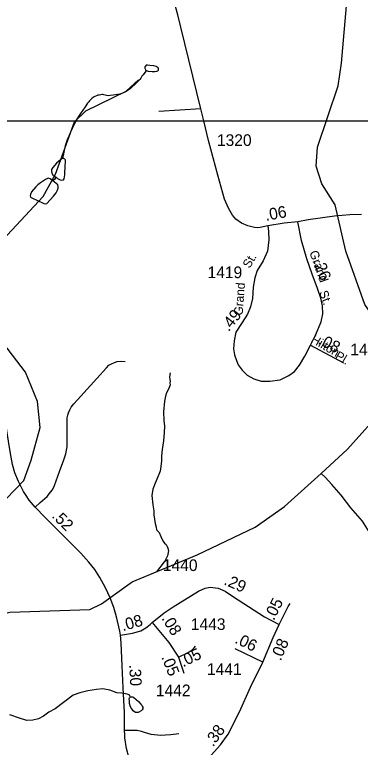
# Model space of a CAD drawing. Extents: x 2206922 to 2357709, y 510027 to 673830.
# Drawn here: x 2293708 to 2297418, y 621475 to 629329 of the extents above; entities that cross this region are included whole.
import ezdxf

# ---------------------------------------------------------------- set-up
doc = ezdxf.new("R2010")
doc.units = 0
for name, color, linetype in [('Exist Hydrographic Creek Single Shore', 7, 'Continuous'), ('Exist Hydrographic Misc Water Feature', 7, 'Continuous'), ('Exist Road Non-System Type 51', 7, 'Continuous'), ('Exist Road Secondary Mileage Hundredths English Label', 7, 'Continuous'), ('Exist Road Secondary Type 51 Attributed', 7, 'Continuous'), ('Exist Road Secondary Type 51 Label', 7, 'Continuous'), ('Exist Road Secondary Type 51 Number Label', 7, 'Continuous'), ('Map Preparation Inset Cut Line', 7, 'Continuous')]:
    doc.layers.add(name, color=color, linetype=linetype)

msp = doc.modelspace()

# ---------------------------------------------------------------- linework, layer by layer
at = {"layer": 'Exist Hydrographic Creek Single Shore'}
for points in [[(2297667.9, 625971.5), (2297626.8, 625988.6), (2297465.9, 626221.5), (2297260.8, 626793), (2297147.8, 627290.5), (2297003.9, 627516.4), (2296943.8, 627704.6), (2296958.8, 627907.6), (2297177.8, 628565.6), (2297216.9, 628807.5), (2297276.8, 629508.1), (2297349.8, 629765.7), (2297618.8, 630403)], [(2293616.3, 624140.1), (2293806.3, 624334.7), (2293883.8, 624552.9), (2293980.8, 624905.1), (2293952.7, 625181.1), (2293824.8, 625495.3), (2293242.8, 626254.8), (2293224.8, 626412.6), (2293338.8, 626656.2), (2294015.9, 627380.4), (2294146.9, 627620.4), (2294348.9, 628180.4), (2294472.7, 628299.2), (2294903.8, 628510.2), (2295036.8, 628628.8)], [(2296996.3, 624412), (2297280.9, 624670.8), (2297684.9, 625121.7), (2297716.9, 625271.9), (2297705.8, 625482)], [(2292234.8, 621841.4), (2292309.8, 621866.1), (2292729.8, 622395.5), (2292836.8, 622488.4), (2293101.8, 622630.6), (2293416.9, 622866.9), (2293656.7, 622922.3), (2294514.8, 622952.7), (2294639.8, 623012.6), (2294969.8, 623248.5), (2295667, 623539.3), (2296288.9, 623835), (2296603.8, 624054.8), (2296996.3, 624412)]]:
    msp.add_lwpolyline(points, dxfattribs=at)
at = {"layer": 'Exist Hydrographic Misc Water Feature'}
for points in [[(2295123.8, 628730.3), (2295131.6, 628728.3), (2295139.8, 628724.2), (2295184.1, 628718.8), (2295213.8, 628719.2), (2295234.1, 628723), (2295243.9, 628727.2), (2295251.3, 628735.4), (2295251.7, 628747.5), (2295249.5, 628757.6), (2295237.6, 628767.1), (2295225.3, 628773), (2295201.3, 628779), (2295157.6, 628784.4), (2295133.6, 628786), (2295119.1, 628786.2), (2295111.5, 628778), (2295105.3, 628770), (2295105.7, 628756.1), (2295107.8, 628748.1), (2295113.9, 628734.2), (2295123.8, 628730.3)], [(2295123.8, 628730.3), (2295119.7, 628726), (2295103.9, 628710.1), (2295086.2, 628685.6), (2295074.1, 628669.6), (2295060.8, 628649.8), (2295050.8, 628635.5), (2295032.9, 628615.4), (2295015.1, 628597.4), (2294995.6, 628577.2), (2294969.8, 628554.8), (2294947.6, 628534.6), (2294930, 628522.6), (2294906, 628506.4), (2294884.1, 628494.3), (2294860.1, 628484.1), (2294838.3, 628477.7), (2294812.5, 628473.4), (2294766.4, 628467), (2294734.6, 628462.8), (2294718.6, 628460.4), (2294692.3, 628464.3), (2294666.5, 628469.8), (2294654.6, 628472), (2294648.7, 628471.7), (2294634.7, 628469.8), (2294616.5, 628467.7), (2294602.5, 628465.3), (2294586.5, 628459.2), (2294569.1, 628453.3), (2294555, 628444.9), (2294535.3, 628428.8), (2294513.1, 628406.6), (2294505.3, 628394.8), (2294491.6, 628378.6), (2294463.9, 628340.2), (2294438.3, 628305.9), (2294414.3, 628269.7), (2294393, 628237.7), (2294365.3, 628191.6), (2294345.6, 628153.2), (2294323.9, 628109), (2294306.6, 628069), (2294289, 628026.7), (2294277.1, 627996.8), (2294265.4, 627964.5), (2294252.1, 627922.3), (2294238.2, 627872.5), (2294227.1, 627818.2), (2294223, 627794.1), (2294223, 627786.4)], [(2294223, 627786.4), (2294211.3, 627780), (2294205.5, 627778.1), (2294199.4, 627774.1), (2294157.6, 627735.8), (2294116.4, 627689.3), (2294104, 627669.2), (2294102.4, 627649.2), (2294106.3, 627629.2), (2294122.7, 627605.6), (2294153.1, 627585.6)], [(2294153.1, 627585.6), (2294166.8, 627573.8), (2294195.3, 627558.2), (2294209, 627554.5), (2294231.4, 627558.4), (2294241, 627570.7), (2294245.1, 627612.7), (2294251.9, 627716.8), (2294255.6, 627742.6), (2294255.4, 627748.7), (2294255.6, 627752.7), (2294255.2, 627760.4), (2294253.5, 627770.4), (2294251.1, 627776.5), (2294247.2, 627780.3), (2294241, 627784.5), (2294234.9, 627786.2), (2294227.3, 627786.1), (2294223, 627786.4)], [(2294153.1, 627585.6), (2294146.9, 627579.6), (2294135.4, 627561.5), (2294117.2, 627549.2)], [(2294117.2, 627549.2), (2294089.1, 627569.3), (2294067.5, 627575), (2294039.3, 627562.6), (2293985.9, 627526.1), (2293955.8, 627503.8), (2293934.3, 627483.9), (2293890.8, 627429.2), (2293877.1, 627401.3), (2293875, 627385.4), (2293879.3, 627371.4), (2293969.5, 627330.2)], [(2293969.5, 627330.2), (2293991.7, 627320.4), (2294021.6, 627304.5), (2294035.8, 627302.8), (2294052, 627304.8), (2294125.4, 627383.4), (2294154.3, 627420), (2294166.2, 627440.1), (2294173.8, 627470.1), (2294173.8, 627488), (2294170.1, 627506), (2294117.2, 627549.2)], [(2295376.2, 625488.4), (2295374.3, 625470.4), (2295370.9, 625438.5), (2295376.8, 625400.3), (2295375, 625382.4), (2295375.6, 625362.4), (2295363.9, 625320.3), (2295337.8, 625274.4), (2295328.4, 625240.1), (2295316.9, 625185.9), (2295303.8, 625069.9), (2295309.1, 624978.2), (2295315.3, 624918.1), (2295314.1, 624850.1), (2295304.6, 624760.3), (2295289.7, 624668.1), (2295284.5, 624597.9), (2295284.7, 624546.3), (2295277.8, 624486.1), (2295270.4, 624434.1), (2295236.8, 624357.7), (2295215.4, 624305.7), (2295189.8, 624241.4), (2295178.5, 624175.4), (2295189.4, 624075.6), (2295200.1, 624011.6), (2295202.5, 623967.8), (2295215.4, 623873.8), (2295225.7, 623833.7), (2295231.6, 623806.1), (2295260.3, 623776.2), (2295278.4, 623734.6), (2295297.2, 623688.7), (2295315.1, 623662.9), (2295333.5, 623649.2), (2295343.8, 623629), (2295353.6, 623609.3), (2295359.8, 623585.2), (2295356.3, 623563.4), (2295348.5, 623527.3), (2295334.6, 623497.4), (2295320.8, 623471), (2295313.2, 623462.9), (2295228.8, 623356.6)], [(2297975.2, 623311.5), (2297742.9, 623387.9), (2297612.5, 623502.5), (2297564.8, 623699.9), (2297440.7, 623898.9), (2297316.8, 624043.4), (2297211.6, 624176.9), (2297112.8, 624292.7), (2297041.2, 624371), (2296996.3, 624412)], [(2294948.9, 622012.3), (2294942.9, 622032.3), (2294916.7, 622046), (2294856.6, 622055.4), (2294802.9, 622059.1), (2294730.5, 622086.2), (2294654.4, 622101.7), (2294588.2, 622095.1), (2294494.9, 622079.9), (2294409, 622059.2), (2294335.1, 622032.6), (2294144.6, 621888.9), (2294074.9, 621850.4), (2294019.4, 621809.7), (2293965.6, 621781.2), (2293901.7, 621764.5), (2293839.7, 621762.1), (2293759.8, 621787.5), (2293655.4, 621824.3)], [(2294948.9, 622012.3), (2294952.6, 622016.6), (2294964.9, 622016.4), (2294974.7, 622014.5), (2294987, 622008.6), (2295035.4, 621965.3), (2295063.5, 621937.5), (2295071.7, 621927.7), (2295077.6, 621917.5), (2295081.9, 621905.5), (2295081.9, 621887.6), (2295076.2, 621877.6), (2295066.4, 621867.7), (2295042.4, 621851.5), (2295032.3, 621847.3), (2295020.4, 621847), (2295006.3, 621849.2), (2294980.4, 621866.9), (2294964.2, 621886.8), (2294953.6, 621902.5), (2294947.8, 621918.4), (2294941.9, 621944.4), (2294939.2, 621972.4), (2294937.4, 621996.2), (2294939, 622006.1), (2294948.9, 622012.3)]]:
    msp.add_lwpolyline(points, dxfattribs=at)
at = {"layer": 'Exist Road Non-System Type 51'}
msp.add_line((2295707.6, 628318.2), (2295254.7, 628291.7), dxfattribs=at)
for points in [[(2293927.1, 624049.1), (2293983.2, 624098.7), (2294056.3, 624165.3), (2294092.8, 624208.4), (2294113.7, 624235.8), (2294135.8, 624281.5), (2294190.6, 624430.3), (2294237.6, 624556.9), (2294255.9, 624619.7), (2294265, 624661.5), (2294271.5, 624696.7), (2294271.5, 624731.9), (2294270.2, 624872.9), (2294270.2, 624981.3), (2294271.5, 625007.4), (2294279.3, 625036.1), (2294287.2, 625062.2), (2294301.5, 625093.5), (2294315.9, 625120.9), (2294343.3, 625156.2), (2294417.6, 625238.4), (2294589.8, 625430.3), (2294694.2, 625543.9), (2294720.3, 625570.6), (2294749, 625587.6), (2294779, 625600.7), (2294809, 625609.8), (2294839, 625615), (2294893.8, 625612.4)], [(2295470.5, 621620.2), (2295383.4, 621609.3), (2295328.5, 621605.7), (2295273.2, 621602.5), (2295172.6, 621610.7), (2295103.2, 621632.4), (2295070.5, 621643.3), (2295021.6, 621654.2), (2294988.9, 621654.2), (2294926.3, 621655.6), (2294888.3, 621654.2)]]:
    msp.add_lwpolyline(points, dxfattribs=at)
at = {"layer": 'Exist Road Secondary Type 51 Attributed'}
for p, q in [((2296882.9, 625784.4), (2297235.9, 625596.6)), ((2296369.6, 622389.2), (2296075.9, 622531.4))]:
    msp.add_line(p, q, dxfattribs=at)
for points in [[(2296423.8, 627066.6), (2296343.6, 627048.3), (2296317.7, 627044.2), (2296281, 627046.2), (2296209.1, 627065.8), (2296140.9, 627093), (2296080.4, 627136.4), (2296044.1, 627178.2), (2296003.4, 627253.8), (2295958.6, 627350.4), (2295887.2, 627607.7), (2295788.7, 627981.3), (2295738, 628192.2), (2295707.6, 628318.2), (2295491.4, 629193.9), (2295458.1, 629325.5), (2295433.3, 629415.2)], [(2297430, 627187.7), (2297303.3, 627183), (2297140, 627168.7), (2296859.3, 627128), (2296748.3, 627109.5)], [(2296423.8, 627066.6), (2296432, 627005.4), (2296436.1, 626913.5), (2296419.8, 626793), (2296374.9, 626691), (2296311.6, 626584.8), (2296287.1, 626509.3), (2296268.8, 626407.2), (2296260.6, 626286.7), (2296240.2, 626196.9), (2296207.5, 626117.2), (2296150.4, 626029.4), (2296083.1, 625925.3), (2296062.7, 625831.4), (2296056.6, 625745.6), (2296066.8, 625682.4), (2296087.2, 625621.1), (2296107.6, 625574.1), (2296148.4, 625517), (2296201.4, 625465.9), (2296274.9, 625425.1), (2296354.5, 625400.6), (2296446.3, 625398.6), (2296556.5, 625414.9), (2296650.3, 625459.8), (2296709.5, 625504.7), (2296764.6, 625570.1), (2296821.7, 625668.1), (2296882.9, 625784.4)], [(2296748.3, 627109.5), (2296599.3, 627094.2), (2296423.8, 627066.6)], [(2296882.9, 625784.4), (2296936, 625894.7), (2296997.2, 626035.6), (2297013.5, 626121.3), (2297011.5, 626206.1), (2296993.1, 626289.8), (2296956.4, 626391.9), (2296901.3, 626546), (2296844.2, 626711.4), (2296785, 626909.4), (2296748.3, 627109.5)], [(2294844.9, 622676.9), (2294835.2, 622720), (2294801.2, 622872.4), (2294771.3, 622974.5), (2294731.8, 623076.6), (2294681.5, 623184.1), (2294623, 623295.8), (2294568.6, 623380.1), (2294506, 623460.5), (2294419, 623557.1), (2294273.4, 623701.4), (2294035.4, 623938.3), (2293927.1, 624049.1), (2293865.5, 624124.2), (2293831.9, 624173.1), (2293801.9, 624218.8), (2293748.4, 624325.2), (2293711.3, 624417.8), (2293684.5, 624505.5), (2293665.3, 624623.2), (2293641.4, 624757.3), (2293615.3, 624940), (2293590.4, 625051.5)], [(2295184.2, 622813.2), (2295312.7, 622915.3), (2295409.2, 622979.3), (2295679.9, 623147.4), (2295753.4, 623181.4), (2295805.6, 623191.7), (2295892.1, 623182.8), (2295965.6, 623150.1), (2296058.1, 623088.2), (2296217.3, 622984.7), (2296390, 622874.5), (2296547.8, 622791.4)], [(2296547.8, 622791.4), (2296644.4, 622984.1), (2296666.1, 623016.7)], [(2294844.9, 622676.9), (2294972.6, 622697.5), (2295063.7, 622723.4), (2295115.4, 622754.7), (2295161.7, 622792.8), (2295184.2, 622813.2)], [(2295184.2, 622813.2), (2295362.3, 622598.6), (2295465, 622443.1)], [(2296369.6, 622389.2), (2296481.1, 622650.6), (2296547.8, 622791.4)], [(2295048.8, 621098.9), (2295019.3, 621151.8), (2294964.4, 621267), (2294931.8, 621369.1), (2294908.7, 621463), (2294889.4, 621578.3), (2294891, 621609.3), (2294888.3, 621654.2), (2294885.5, 621848.9), (2294872.3, 622113.9), (2294860.2, 622347.6), (2294849.8, 622593.4), (2294844.9, 622676.9)], [(2295465, 622443.1), (2295561.2, 622489.3), (2295610, 622517.8), (2295635.2, 622539.6), (2295647, 622557.9)], [(2295465, 622443.1), (2295481.7, 622399.4), (2295524.7, 622270.8)], [(2295048.8, 621098.9), (2295169, 621163.3), (2295320.2, 621257.8), (2295402.2, 621295.6), (2295496.3, 621320.1), (2295559.8, 621320.8), (2295723.6, 621339.7), (2295774.1, 621358.6), (2295818.2, 621390.1), (2295918, 621501.1), (2296001, 621616.8), (2296120.7, 621856.3), (2296240.5, 622120.8), (2296369.6, 622389.2)]]:
    msp.add_lwpolyline(points, dxfattribs=at)
at = {"layer": 'Map Preparation Inset Cut Line'}
for p, q in [((2291353.2, 628192.2), (2295738, 628192.2)), ((2295738, 628192.2), (2300540, 628192.2))]:
    msp.add_line(p, q, dxfattribs=at)

# ---------------------------------------------------------------- texts
at = {"layer": 'Exist Road Secondary Mileage Hundredths English Label'}
for s, rotation, p in [('.06', 10.43048, (2296405.6, 627117.9)), ('.26', 291.2499, (2296908.4, 626684.3)), ('.49', 51.29708, (2296005.1, 625924.7)), ('.08', 331.98119, (2296954.8, 625805.5)), ('.52', 315.13388, (2294099.3, 623947)), ('.29', 336.02422, (2295944.9, 623223.9)), ('.05', 63.36843, (2296489.5, 622827.5)), ('.08', 15.84217, (2294869.5, 622719.4)), ('.08', 301.73872, (2295280.2, 622856.9)), ('.06', 334.17834, (2296061.8, 622597.7)), ('.08', 66.88654, (2296562.3, 622394)), ('.05', 25.72373, (2295515.4, 622332)), ('.05', 291.67685, (2295280.3, 622442.1)), ('.30', 272.8574, (2294937.1, 622360.2)), ('.38', 54.36578, (2295837.6, 621473.4))]:
    msp.add_text(s, height=125, rotation=rotation, dxfattribs=at).set_placement(p)
at = {"layer": 'Exist Road Secondary Type 51 Label'}
for s, rotation, p in [('Grand', 289.5311, (2296868.8, 626782)), ('St.', 59.33406, (2296229.3, 626603)), ('Grand', 85.79302, (2296154.2, 626101.8)), ('St.', 289.5311, (2296973.3, 626353.2)), ('Hilton', 329.61318, (2296878.2, 625821.4)), ('Pl.', 329.61318, (2297138.3, 625646.7))]:
    msp.add_text(s, height=95, rotation=rotation, dxfattribs=at).set_placement(p)
at = {"layer": 'Exist Road Secondary Type 51 Number Label'}
for s, p in [('1320', (2295878.8, 627921.5)), ('1419', (2295778.3, 626504.6)), ('1420', (2297309.7, 625676.9)), ('1440', (2295298.9, 623364.9)), ('1443', (2295598.9, 622732.7)), ('1441', (2295771.5, 622250.5)), ('1442', (2295223.7, 622022.8))]:
    msp.add_text(s, height=125, dxfattribs=at).set_placement(p)

doc.saveas('drawing.dxf')
